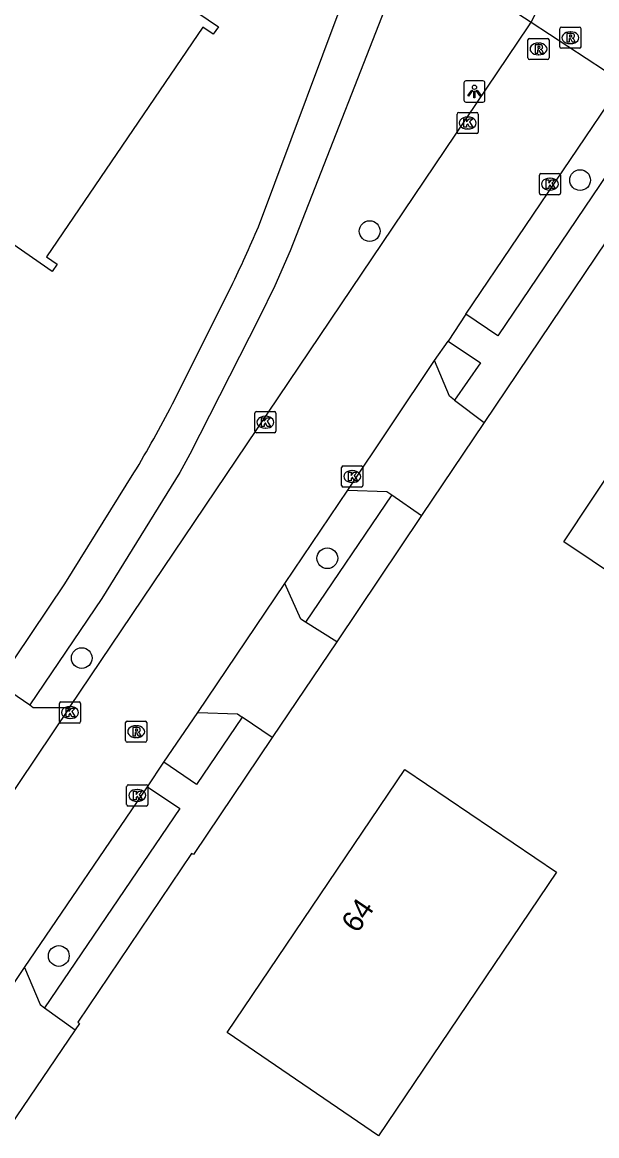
# Model space of a CAD drawing. Extents: x 163268 to 164360, y 381529 to 382285.
# Drawn here: x 164107.1 to 164134.3, y 381843.5 to 381896.1 of the extents above; entities that cross this region are included whole.
import ezdxf

# ---------------------------------------------------------------- set-up
doc = ezdxf.new("R2010")
doc.units = 0
for name, color, linetype in [('IMGEO_Boom', 7, 'Continuous'), ('IMGEO_Duiker', 7, 'Continuous'), ('IMGEO_Kolk', 7, 'Continuous'), ('IMGEO_Lichtpunt', 7, 'Continuous'), ('IMGEO_Pand', 7, 'Continuous'), ('IMGEO_Pand_nummerreeks', 7, 'Continuous'), ('IMGEO_Rijbaan_lokaal_open', 7, 'Continuous'), ('IMGEO_Rioolput', 7, 'Continuous'), ('IMGEO_Voetpad_open', 7, 'Continuous')]:
    doc.layers.add(name, color=color, linetype=linetype)

msp = doc.modelspace()

# ---------------------------------------------------------------- linework, layer by layer
at = {"layer": 'IMGEO_Boom'}
for centre in [(164133.477, 381888.636), (164123.541, 381886.228), (164121.54, 381870.78), (164109.942, 381866.071), (164108.859, 381852.004)]:
    msp.add_circle(centre, 0.489, dxfattribs=at)
at = {"layer": 'IMGEO_Duiker'}
msp.add_lwpolyline([(164122.352, 381901.843), (164123.367, 381901.18), (164124.287, 381900.579), (164125.906, 381899.522), (164131.164, 381896.087), (164135.502, 381893.253), (164137.016, 381892.263), (164138.741, 381891.136), (164140.258, 381890.145), (164141.428, 381889.381)], dxfattribs=at)
at = {"layer": 'IMGEO_Kolk'}
for p, q in [((164127.669, 381890.904), (164127.669, 381891.756)), ((164127.744, 381891.83), (164128.596, 381891.83)), ((164128.67, 381891.756), (164128.67, 381890.904)), ((164128.157, 381891.61), (164128.182, 381891.61)), ((164128.596, 381890.83), (164127.744, 381890.83)), ((164128.18, 381891.05), (164128.155, 381891.05)), ((164131.553, 381888.018), (164131.553, 381888.87)), ((164131.628, 381888.944), (164132.48, 381888.944)), ((164132.041, 381888.724), (164132.066, 381888.724)), ((164132.554, 381888.87), (164132.554, 381888.018)), ((164132.064, 381888.164), (164132.039, 381888.164)), ((164132.48, 381887.944), (164131.628, 381887.944)), ((164118.114, 381876.78), (164118.114, 381877.632)), ((164118.189, 381877.706), (164119.041, 381877.706)), ((164119.115, 381877.632), (164119.115, 381876.78)), ((164118.602, 381877.486), (164118.627, 381877.486)), ((164119.041, 381876.706), (164118.189, 381876.706)), ((164118.625, 381876.926), (164118.6, 381876.926)), ((164122.217, 381874.215), (164122.217, 381875.067)), ((164122.292, 381875.141), (164123.144, 381875.141)), ((164122.705, 381874.921), (164122.73, 381874.921)), ((164123.218, 381875.067), (164123.218, 381874.215)), ((164122.728, 381874.361), (164122.703, 381874.361)), ((164123.144, 381874.141), (164122.292, 381874.141)), ((164108.887, 381863.071), (164108.887, 381863.923)), ((164108.962, 381863.997), (164109.814, 381863.997)), ((164109.888, 381863.923), (164109.888, 381863.071)), ((164109.375, 381863.777), (164109.4, 381863.777)), ((164109.814, 381862.997), (164108.962, 381862.997)), ((164109.398, 381863.217), (164109.373, 381863.217)), ((164112.064, 381859.158), (164112.064, 381860.01)), ((164112.139, 381860.084), (164112.991, 381860.084)), ((164112.552, 381859.864), (164112.577, 381859.864)), ((164113.065, 381860.01), (164113.065, 381859.158)), ((164112.575, 381859.304), (164112.55, 381859.304)), ((164112.991, 381859.084), (164112.139, 381859.084))]:
    msp.add_line(p, q, dxfattribs=at)
for points in [[(164127.669, 381890.904), (164127.669, 381891.756)], [(164127.744, 381891.83), (164128.596, 381891.83)], [(164128.67, 381891.756), (164128.67, 381890.904)], [(164127.99, 381891.53), (164128.113, 381891.53), (164128.113, 381891.379), (164128.243, 381891.53), (164128.407, 381891.53), (164128.261, 381891.379), (164128.414, 381891.13), (164128.262, 381891.13), (164128.177, 381891.294), (164128.113, 381891.227), (164128.113, 381891.13), (164127.99, 381891.13), (164127.99, 381891.53)], [(164128.596, 381890.83), (164127.744, 381890.83)], [(164131.553, 381888.018), (164131.553, 381888.87)], [(164131.628, 381888.944), (164132.48, 381888.944)], [(164131.874, 381888.644), (164131.997, 381888.644), (164131.997, 381888.493), (164132.127, 381888.644), (164132.291, 381888.644), (164132.145, 381888.493), (164132.298, 381888.244), (164132.146, 381888.244), (164132.061, 381888.408), (164131.997, 381888.341), (164131.997, 381888.244), (164131.874, 381888.244), (164131.874, 381888.644)], [(164132.554, 381888.87), (164132.554, 381888.018)], [(164132.48, 381887.944), (164131.628, 381887.944)], [(164118.114, 381876.78), (164118.114, 381877.632)], [(164118.189, 381877.706), (164119.041, 381877.706)], [(164119.115, 381877.632), (164119.115, 381876.78)], [(164118.435, 381877.406), (164118.558, 381877.406), (164118.558, 381877.255), (164118.688, 381877.406), (164118.852, 381877.406), (164118.706, 381877.255), (164118.859, 381877.006), (164118.707, 381877.006), (164118.622, 381877.17), (164118.558, 381877.103), (164118.558, 381877.006), (164118.435, 381877.006), (164118.435, 381877.406)], [(164119.041, 381876.706), (164118.189, 381876.706)], [(164122.217, 381874.215), (164122.217, 381875.067)], [(164122.292, 381875.141), (164123.144, 381875.141)], [(164123.218, 381875.067), (164123.218, 381874.215)], [(164122.538, 381874.841), (164122.661, 381874.841), (164122.661, 381874.69), (164122.791, 381874.841), (164122.955, 381874.841), (164122.809, 381874.69), (164122.962, 381874.441), (164122.81, 381874.441), (164122.725, 381874.605), (164122.661, 381874.538), (164122.661, 381874.441), (164122.538, 381874.441), (164122.538, 381874.841)], [(164123.144, 381874.141), (164122.292, 381874.141)], [(164108.887, 381863.071), (164108.887, 381863.923)], [(164108.962, 381863.997), (164109.814, 381863.997)], [(164109.888, 381863.923), (164109.888, 381863.071)], [(164109.208, 381863.697), (164109.331, 381863.697), (164109.331, 381863.546), (164109.461, 381863.697), (164109.625, 381863.697), (164109.479, 381863.546), (164109.632, 381863.297), (164109.48, 381863.297), (164109.395, 381863.461), (164109.331, 381863.394), (164109.331, 381863.297), (164109.208, 381863.297), (164109.208, 381863.697)], [(164109.814, 381862.997), (164108.962, 381862.997)], [(164112.064, 381859.158), (164112.064, 381860.01)], [(164112.139, 381860.084), (164112.991, 381860.084)], [(164112.385, 381859.784), (164112.508, 381859.784), (164112.508, 381859.633), (164112.638, 381859.784), (164112.802, 381859.784), (164112.656, 381859.633), (164112.809, 381859.384), (164112.657, 381859.384), (164112.572, 381859.548), (164112.508, 381859.481), (164112.508, 381859.384), (164112.385, 381859.384), (164112.385, 381859.784)], [(164113.065, 381860.01), (164113.065, 381859.158)], [(164112.991, 381859.084), (164112.139, 381859.084)]]:
    msp.add_lwpolyline(points, dxfattribs=at)
for centre, start, end in [((164127.746, 381891.754), 91.552, 178.448), ((164127.746, 381891.754), 91.552, 178.448), ((164128.594, 381891.754), 1.552, 88.448), ((164128.594, 381891.754), 1.552, 88.448), ((164127.746, 381890.906), 181.552, 268.448), ((164127.746, 381890.906), 181.552, 268.448), ((164128.594, 381890.906), 271.552, 358.448), ((164128.594, 381890.906), 271.552, 358.448), ((164131.63, 381888.868), 91.552, 178.448), ((164131.63, 381888.868), 91.552, 178.448), ((164132.478, 381888.868), 1.552, 88.448), ((164132.478, 381888.868), 1.552, 88.448), ((164131.63, 381888.02), 181.552, 268.448), ((164131.63, 381888.02), 181.552, 268.448), ((164132.478, 381888.02), 271.552, 358.448), ((164132.478, 381888.02), 271.552, 358.448), ((164118.191, 381877.63), 91.552, 178.448), ((164118.191, 381877.63), 91.552, 178.448), ((164119.039, 381877.63), 1.552, 88.448), ((164119.039, 381877.63), 1.552, 88.448), ((164118.191, 381876.782), 181.552, 268.448), ((164118.191, 381876.782), 181.552, 268.448), ((164119.039, 381876.782), 271.552, 358.448), ((164119.039, 381876.782), 271.552, 358.448), ((164122.294, 381875.065), 91.552, 178.448), ((164122.294, 381875.065), 91.552, 178.448), ((164123.142, 381875.065), 1.552, 88.448), ((164123.142, 381875.065), 1.552, 88.448), ((164122.294, 381874.217), 181.552, 268.448), ((164122.294, 381874.217), 181.552, 268.448), ((164123.142, 381874.217), 271.552, 358.448), ((164123.142, 381874.217), 271.552, 358.448), ((164108.964, 381863.921), 91.552, 178.448), ((164108.964, 381863.921), 91.552, 178.448), ((164109.812, 381863.921), 1.552, 88.448), ((164109.812, 381863.921), 1.552, 88.448), ((164108.964, 381863.073), 181.552, 268.448), ((164108.964, 381863.073), 181.552, 268.448), ((164109.812, 381863.073), 271.552, 358.448), ((164109.812, 381863.073), 271.552, 358.448), ((164112.141, 381860.008), 91.552, 178.448), ((164112.141, 381860.008), 91.552, 178.448), ((164112.989, 381860.008), 1.552, 88.448), ((164112.989, 381860.008), 1.552, 88.448), ((164112.141, 381859.16), 181.552, 268.448), ((164112.141, 381859.16), 181.552, 268.448), ((164112.989, 381859.16), 271.552, 358.448), ((164112.989, 381859.16), 271.552, 358.448)]:
    msp.add_arc(centre, 0.0765, start, end, dxfattribs=at)
for centre, major_axis, ratio, start_param, end_param in [((164128.156, 381891.33), (-0.387, 0.002), 0.722429, 4.712389, 7.853982), ((164128.181, 381891.33), (-0.39, 0.002), 0.717154, 1.570796, 4.712389), ((164132.04, 381888.444), (-0.387, 0.002), 0.722429, 4.712389, 7.853982), ((164132.065, 381888.444), (-0.39, 0.002), 0.717154, 1.570796, 4.712389), ((164118.601, 381877.206), (-0.387, 0.002), 0.722429, 4.712389, 7.853982), ((164118.626, 381877.206), (-0.39, 0.002), 0.717154, 1.570796, 4.712389), ((164122.704, 381874.641), (-0.387, 0.002), 0.722429, 4.712389, 7.853982), ((164122.729, 381874.641), (-0.39, 0.002), 0.717154, 1.570796, 4.712389), ((164109.374, 381863.497), (-0.387, 0.002), 0.722429, 4.712389, 7.853982), ((164109.399, 381863.497), (-0.39, 0.002), 0.717154, 1.570796, 4.712389), ((164112.551, 381859.584), (-0.387, 0.002), 0.722429, 4.712389, 7.853982), ((164112.576, 381859.584), (-0.39, 0.002), 0.717154, 1.570796, 4.712389)]:
    msp.add_ellipse(centre, major_axis=major_axis, ratio=ratio, start_param=start_param, end_param=end_param, dxfattribs=at)
at = {"layer": 'IMGEO_Lichtpunt'}
for p, q in [((164128.891, 381893.317), (164128.083, 381893.317)), ((164128.891, 381893.317), (164128.083, 381893.317)), ((164127.989, 381893.222), (164127.989, 381892.415)), ((164127.989, 381893.222), (164127.989, 381892.415)), ((164128.985, 381892.415), (164128.985, 381893.222)), ((164128.985, 381892.415), (164128.985, 381893.222)), ((164128.083, 381892.321), (164128.891, 381892.321)), ((164128.083, 381892.321), (164128.891, 381892.321))]:
    msp.add_line(p, q, dxfattribs=at)
for points in [[(164128.363, 381892.886), (164128.402, 381892.858), (164128.214, 381892.596), (164128.176, 381892.623), (164128.363, 381892.886)], [(164128.465, 381892.838), (164128.512, 381892.838), (164128.512, 381892.516), (164128.465, 381892.516), (164128.465, 381892.838)], [(164128.575, 381892.858), (164128.613, 381892.885), (164128.8, 381892.623), (164128.761, 381892.595), (164128.575, 381892.858)]]:
    msp.add_lwpolyline(points, dxfattribs=at)
msp.add_circle((164128.488, 381893.02), 0.0994, dxfattribs=at)
for centre, start, end in [((164128.083, 381893.222), 90, 180), ((164128.083, 381893.222), 90, 180), ((164128.891, 381893.222), 0, 90), ((164128.891, 381893.222), 0, 90), ((164128.083, 381892.415), 180, 270), ((164128.083, 381892.415), 180, 270), ((164128.891, 381892.415), 270, 0), ((164128.891, 381892.415), 270, 360)]:
    msp.add_arc(centre, 0.0946, start, end, dxfattribs=at)
at = {"layer": 'IMGEO_Pand'}
for points in [[(164103.966, 381895.294), (164104.675, 381894.812), (164106.651, 381897.723), (164106.42, 381897.88), (164108.402, 381900.798), (164107.91, 381901.133), (164108.146, 381901.48), (164116.394, 381895.878), (164116.157, 381895.524), (164115.66, 381895.855), (164108.286, 381885.008), (164108.781, 381884.662), (164108.541, 381884.318), (164100.362, 381889.998), (164103.966, 381895.294)], [(164142.187, 381870.05), (164142.461, 381870.457), (164140.536, 381871.752), (164138.007, 381867.994), (164132.704, 381871.564), (164135.356, 381875.532), (164135.971, 381875.12), (164136.772, 381876.319), (164136.055, 381876.8), (164138.786, 381881.014), (164138.436, 381881.246), (164138.552, 381881.418), (164143.182, 381878.297), (164142.806, 381877.749), (164151.454, 381871.94), (164151.819, 381872.479), (164154.919, 381870.382), (164154.802, 381870.208), (164154.272, 381870.567), (164150.355, 381864.544), (164142.187, 381870.05)], [(164123.965, 381843.518), (164116.815, 381848.388), (164125.194, 381860.812), (164132.356, 381855.968), (164123.965, 381843.518)]]:
    msp.add_lwpolyline(points, dxfattribs=at)
at = {"layer": 'IMGEO_Rijbaan_lokaal_open'}
for points in [[(164109.357, 381863.729), (164131.062, 381895.919), (164131.164, 381896.087)], [(164128.08, 381882.301), (164135.502, 381893.253), (164135.878, 381893.808)], [(164128.08, 381882.301), (164127.244, 381881.037)], [(164126.606, 381880.123), (164127.244, 381881.037)], [(164122.515, 381874.001), (164126.606, 381880.123)], [(164127.552, 381878.244), (164127.306, 381878.43), (164126.606, 381880.123)], [(164127.552, 381878.244), (164128.948, 381877.188)], [(164128.948, 381877.188), (164125.993, 381872.794)], [(164119.527, 381869.593), (164122.515, 381874.001)], [(164122.515, 381874.001), (164124.348, 381873.935), (164124.583, 381873.772)], [(164124.583, 381873.772), (164125.993, 381872.794)], [(164115.426, 381863.497), (164119.527, 381869.593)], [(164120.51, 381867.762), (164120.285, 381867.904), (164119.527, 381869.593)], [(164121.982, 381866.833), (164120.51, 381867.762)], [(164121.982, 381866.833), (164118.943, 381862.315)], [(164105.975, 381864.878), (164107.494, 381863.858)], [(164107.494, 381863.858), (164107.648, 381863.735), (164109.357, 381863.729)], [(164109.357, 381863.729), (164105.361, 381857.805)], [(164113.819, 381861.156), (164115.426, 381863.497)], [(164115.426, 381863.497), (164117.304, 381863.433), (164117.521, 381863.285)], [(164118.943, 381862.315), (164117.521, 381863.285)], [(164113.046, 381859.985), (164113.819, 381861.156)], [(164107.245, 381851.46), (164113.046, 381859.985)], [(164103.042, 381845.184), (164107.245, 381851.46)], [(164107.245, 381851.46), (164107.98, 381849.71), (164108.187, 381849.561)], [(164108.187, 381849.561), (164109.637, 381848.518)], [(164109.637, 381848.518), (164106.541, 381843.971)]]:
    msp.add_lwpolyline(points, dxfattribs=at)
msp.add_arc((164127.531, 381898.171), 4.188, 330.1663, 352.1704, dxfattribs=at)
at = {"layer": 'IMGEO_Rioolput'}
for p, q in [((164132.519, 381894.931), (164132.519, 381895.783)), ((164132.594, 381895.857), (164133.446, 381895.857)), ((164133.007, 381895.637), (164133.032, 381895.637)), ((164133.52, 381895.783), (164133.52, 381894.931)), ((164131.014, 381894.402), (164131.014, 381895.254)), ((164131.089, 381895.328), (164131.941, 381895.328)), ((164131.502, 381895.108), (164131.527, 381895.108)), ((164132.015, 381895.254), (164132.015, 381894.402)), ((164133.03, 381895.077), (164133.005, 381895.077)), ((164131.525, 381894.548), (164131.5, 381894.548)), ((164133.446, 381894.857), (164132.594, 381894.857)), ((164131.941, 381894.328), (164131.089, 381894.328)), ((164112.013, 381862.17), (164112.013, 381863.022)), ((164112.088, 381863.096), (164112.94, 381863.096)), ((164112.501, 381862.876), (164112.526, 381862.876)), ((164113.014, 381863.022), (164113.014, 381862.17)), ((164112.524, 381862.316), (164112.499, 381862.316)), ((164112.94, 381862.096), (164112.088, 381862.096))]:
    msp.add_line(p, q, dxfattribs=at)
for points in [[(164132.519, 381894.931), (164132.519, 381895.783)], [(164132.594, 381895.857), (164133.446, 381895.857)], [(164133.108, 381895.555), (164132.856, 381895.557), (164132.856, 381895.157)], [(164133.034, 381895.476), (164132.98, 381895.476), (164132.98, 381895.395)], [(164132.98, 381895.395), (164133.032, 381895.395)], [(164133.52, 381895.783), (164133.52, 381894.931)], [(164131.014, 381894.402), (164131.014, 381895.254)], [(164131.089, 381895.328), (164131.941, 381895.328)], [(164131.603, 381895.026), (164131.351, 381895.028), (164131.351, 381894.628)], [(164131.529, 381894.947), (164131.475, 381894.947), (164131.475, 381894.866)], [(164131.475, 381894.866), (164131.527, 381894.866)], [(164132.015, 381895.254), (164132.015, 381894.402)], [(164132.856, 381895.157), (164132.98, 381895.157), (164132.98, 381895.319), (164132.991, 381895.319)], [(164133.038, 381895.29), (164133.109, 381895.157), (164133.249, 381895.157), (164133.184, 381895.283)], [(164131.351, 381894.628), (164131.475, 381894.628), (164131.475, 381894.79), (164131.486, 381894.79)], [(164131.533, 381894.761), (164131.604, 381894.628), (164131.744, 381894.628), (164131.679, 381894.754)], [(164133.446, 381894.857), (164132.594, 381894.857)], [(164131.941, 381894.328), (164131.089, 381894.328)], [(164112.013, 381862.17), (164112.013, 381863.022)], [(164112.088, 381863.096), (164112.94, 381863.096)], [(164112.602, 381862.794), (164112.35, 381862.796), (164112.35, 381862.396)], [(164113.014, 381863.022), (164113.014, 381862.17)], [(164112.35, 381862.396), (164112.474, 381862.396), (164112.474, 381862.558), (164112.485, 381862.558)], [(164112.528, 381862.715), (164112.474, 381862.715), (164112.474, 381862.634)], [(164112.474, 381862.634), (164112.526, 381862.634)], [(164112.532, 381862.529), (164112.603, 381862.396), (164112.743, 381862.396), (164112.678, 381862.522)], [(164112.94, 381862.096), (164112.088, 381862.096)]]:
    msp.add_lwpolyline(points, dxfattribs=at)
for centre, radius, start, end in [((164132.596, 381895.781), 0.0765, 91.552, 178.448), ((164132.596, 381895.781), 0.0765, 91.552, 178.448), ((164133.016, 381895.584), 0.19, 274.7715, 282.9687), ((164133.04, 381895.38), 0.0964, 77.0061, 93.1865), ((164133.054, 381895.437), 0.0378, 276.6634, 79.6772), ((164133.107, 381895.445), 0.109, 350.3612, 89.416), ((164133.105, 381895.445), 0.112, 277.5842, 350.9817), ((164133.444, 381895.781), 0.0765, 1.552, 88.448), ((164133.444, 381895.781), 0.0765, 1.552, 88.448), ((164131.091, 381895.252), 0.0765, 91.552, 178.448), ((164131.091, 381895.252), 0.0765, 91.552, 178.448), ((164131.511, 381895.055), 0.19, 274.7715, 282.9687), ((164131.535, 381894.851), 0.0964, 77.0061, 93.1865), ((164131.549, 381894.908), 0.0378, 276.6634, 79.6772), ((164131.602, 381894.916), 0.109, 350.3612, 89.416), ((164131.6, 381894.916), 0.112, 277.5842, 350.9817), ((164131.939, 381895.252), 0.0765, 1.552, 88.448), ((164131.939, 381895.252), 0.0765, 1.552, 88.448), ((164132.596, 381894.933), 0.0765, 181.552, 268.448), ((164132.596, 381894.933), 0.0765, 181.552, 268.448), ((164132.99, 381895.266), 0.0533, 26.0293, 88.6989), ((164133.089, 381895.23), 0.108, 29.5134, 73.7905), ((164133.444, 381894.933), 0.0765, 271.552, 358.448), ((164133.444, 381894.933), 0.0765, 271.552, 358.448), ((164131.091, 381894.404), 0.0765, 181.552, 268.448), ((164131.091, 381894.404), 0.0765, 181.552, 268.448), ((164131.485, 381894.737), 0.0533, 26.0293, 88.6989), ((164131.584, 381894.701), 0.108, 29.5134, 73.7905), ((164131.939, 381894.404), 0.0765, 271.552, 358.448), ((164131.939, 381894.404), 0.0765, 271.552, 358.448), ((164112.09, 381863.02), 0.0765, 91.552, 178.448), ((164112.09, 381863.02), 0.0765, 91.552, 178.448), ((164112.601, 381862.684), 0.109, 350.3612, 89.416), ((164112.938, 381863.02), 0.0765, 1.552, 88.448), ((164112.938, 381863.02), 0.0765, 1.552, 88.448), ((164112.484, 381862.505), 0.0533, 26.0293, 88.6989), ((164112.51, 381862.823), 0.19, 274.7715, 282.9687), ((164112.534, 381862.619), 0.0964, 77.0061, 93.1865), ((164112.548, 381862.676), 0.0378, 276.6634, 79.6772), ((164112.599, 381862.684), 0.112, 277.5842, 350.9817), ((164112.583, 381862.469), 0.108, 29.5134, 73.7905), ((164112.09, 381862.172), 0.0765, 181.552, 268.448), ((164112.09, 381862.172), 0.0765, 181.552, 268.448), ((164112.938, 381862.172), 0.0765, 271.552, 358.448), ((164112.938, 381862.172), 0.0765, 271.552, 358.448)]:
    msp.add_arc(centre, radius, start, end, dxfattribs=at)
for centre, major_axis, ratio, start_param, end_param in [((164133.006, 381895.357), (-0.387, 0.002), 0.722429, 4.712389, 7.853982), ((164133.031, 381895.357), (-0.39, 0.002), 0.717154, 1.570796, 4.712389), ((164131.501, 381894.828), (-0.387, 0.002), 0.722429, 4.712389, 7.853982), ((164131.526, 381894.828), (-0.39, 0.002), 0.717154, 1.570796, 4.712389), ((164112.5, 381862.596), (-0.387, 0.002), 0.722429, 4.712389, 7.853982), ((164112.525, 381862.596), (-0.39, 0.002), 0.717154, 1.570796, 4.712389)]:
    msp.add_ellipse(centre, major_axis=major_axis, ratio=ratio, start_param=start_param, end_param=end_param, dxfattribs=at)
at = {"layer": 'IMGEO_Voetpad_open'}
for points in [[(164125.12, 381898.945), (164119.788, 381885.29), (164119.054, 381883.644), (164118.327, 381882.127), (164115.049, 381875.692), (164114.573, 381874.837), (164110.896, 381868.887), (164107.494, 381863.858)], [(164118.292, 381886.432), (164122.874, 381898.687)], [(164137.434, 381892.882), (164137.016, 381892.263), (164129.589, 381881.278), (164128.08, 381882.301)], [(164137.348, 381889.675), (164128.948, 381877.188)], [(164114.222, 381878.066), (164117.002, 381883.599)], [(164127.244, 381881.037), (164128.767, 381880.003), (164127.552, 381878.244)], [(164105.975, 381864.878), (164109.145, 381869.575), (164112.409, 381874.809)], [(164124.583, 381873.772), (164120.51, 381867.762)], [(164125.993, 381872.794), (164121.982, 381866.833)], [(164117.521, 381863.285), (164115.356, 381860.101), (164113.819, 381861.156)], [(164118.943, 381862.315), (164115.227, 381856.79), (164115.131, 381856.845), (164109.765, 381848.884), (164109.844, 381848.822), (164109.637, 381848.518)], [(164113.046, 381859.985), (164114.577, 381858.96), (164108.187, 381849.561)]]:
    msp.add_lwpolyline(points, dxfattribs=at)
for centre, radius, start, end in [((164026.57, 381926.487), 100.086, 334.62692, 336.409), ((164064.5, 381903.61), 55.899, 328.9869, 332.8083)]:
    msp.add_arc(centre, radius, start, end, dxfattribs=at)

# ---------------------------------------------------------------- texts
at = {"layer": 'IMGEO_Pand_nummerreeks'}
msp.add_text('64', height=1, rotation=55.8061, dxfattribs=at).set_placement((164122.962, 381853.037))

doc.saveas('drawing.dxf')
